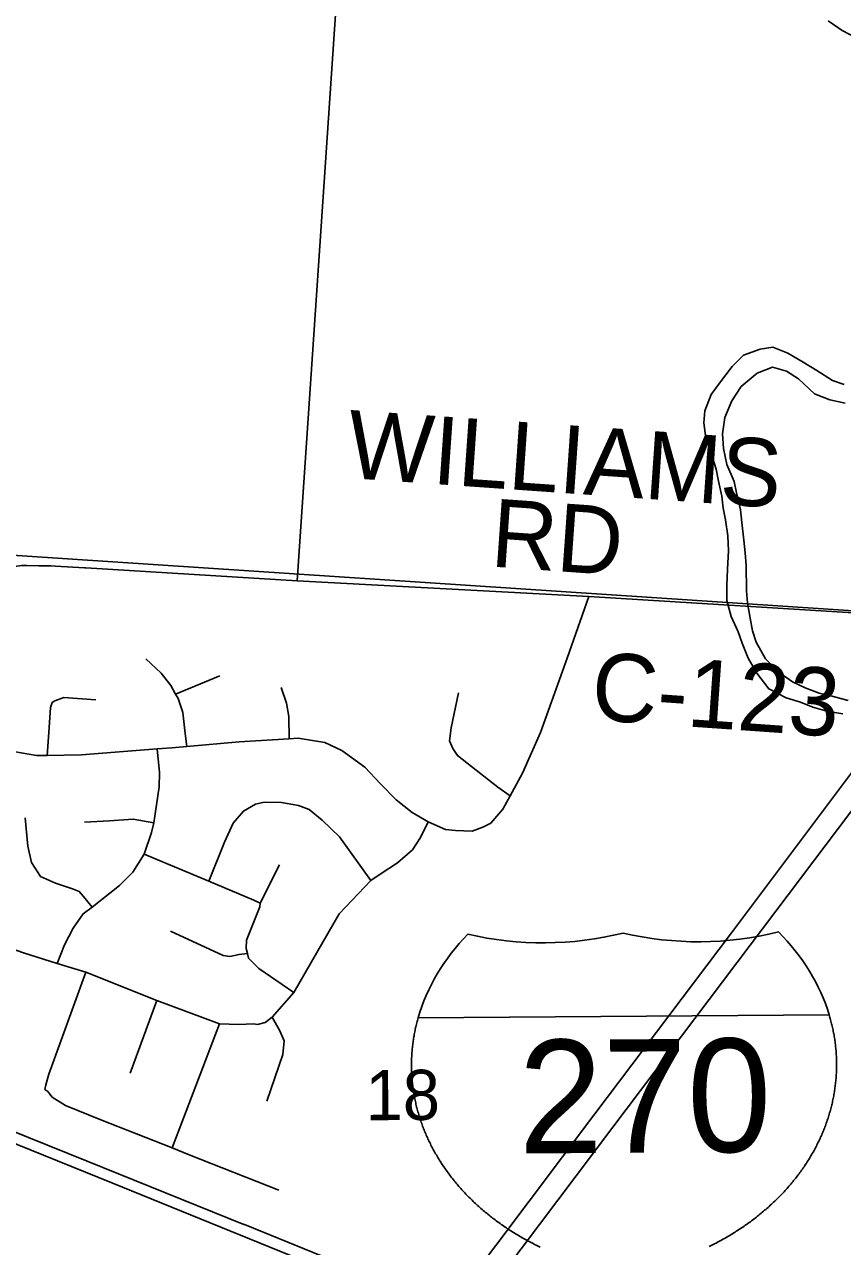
# Model space of a CAD drawing. Extents: x 114843 to 284848, y 317643 to 566895.
# Drawn here: x 226730 to 230339, y 357447 to 362835 of the extents above; entities that cross this region are included whole.
import ezdxf

# ---------------------------------------------------------------- set-up
doc = ezdxf.new("R2010")
doc.units = 0
for name, color, linetype in [('GM_X_City_Street', 7, 'Continuous'), ('GM_X_Corporation', 7, 'Continuous'), ('GM_X_County_Road', 7, 'Continuous'), ('GM_X_County_Road_Text', 7, 'Continuous'), ('GM_X_Interstate_Location', 7, 'Continuous'), ('GM_X_Interstate_Route', 7, 'Continuous'), ('GM_X_Interstate_Shield', 7, 'Continuous'), ('GM_X_Major_River', 7, 'Continuous'), ('GM_X_Rail_Line', 7, 'Continuous'), ('GM_X_Section', 7, 'Continuous'), ('GM_X_Section_Text', 7, 'Continuous')]:
    doc.layers.add(name, color=color, linetype=linetype)

msp = doc.modelspace()

# ---------------------------------------------------------------- linework, layer by layer
at = {"layer": 'GM_X_City_Street'}
for p, q in [((227397.2, 359883.1), (227591.8, 359963.5)), ((227771, 358960.4), (227855.4, 359129.8)), ((227197.4, 358212.2), (227314.9, 358531.9)), ((227381.7, 357881.9), (227591.3, 358429.3))]:
    msp.add_line(p, q, dxfattribs=at)
for points in [[(227933.8, 360381.4), (228121, 363139.6), (228161.5, 363736.4), (228301.6, 365800.6)], [(228706.1, 359279.1), (228752.1, 359295.7), (228788, 359314.1), (228841.5, 359374.8), (228873.4, 359433.6), (228928, 359534.2), (229006.3, 359713.6), (229125.1, 360041.8), (229219.9, 360312.5)], [(227446.6, 359652), (227440.1, 359709.2), (227429.1, 359801.4), (227408.4, 359863.3), (227397.2, 359883.1), (227375.7, 359921.2), (227333, 359974.9), (227266.1, 360038.4)], [(227897.7, 359685.8), (227896.5, 359784.2), (227885.9, 359842.3), (227863.1, 359912.2)], [(228873.4, 359433.6), (228818.4, 359472.9), (228640.4, 359611.4), (228620, 359643.4), (228605.6, 359677.3), (228613.1, 359733.5), (228645.5, 359888.3)], [(226831.4, 359612.6), (226838.4, 359712.9), (226845.2, 359823.3), (226853, 359845.5), (226865, 359853.6), (226904.9, 359868.1), (227045.4, 359857.5)], [(226494.8, 359647.1), (226682.8, 359629.1), (226783.3, 359612.1), (226831.4, 359612.6), (226981.8, 359614.2), (227316.2, 359641.2), (227380.6, 359646.4), (227446.6, 359652), (227677.2, 359671.6), (227897.7, 359685.8), (227937.7, 359688.3), (228056.2, 359669.5), (228130.8, 359634.2), (228231.8, 359561), (228300.8, 359487.5), (228369.8, 359416), (228440.5, 359360.6), (228511.2, 359319.2), (228587.7, 359285.9), (228631.4, 359281.6), (228706.1, 359279.1)], [(226874.4, 358695.5), (226906.5, 358776.9), (226945.9, 358851.5), (226989.3, 358914.1), (227028.6, 358944), (227150.4, 359038.2), (227208, 359097), (227258.3, 359176.7), (227290.3, 359272.4), (227300.7, 359314.9), (227324.3, 359473.3), (227325.6, 359537.5), (227316.2, 359641.2)], [(227543.7, 359057.4), (227613.7, 359229.6), (227650.9, 359314.2), (227696.5, 359366.9), (227750.3, 359397.5), (227788.3, 359406), (227864.5, 359404.7), (227938.9, 359391.5), (227987.1, 359373.9), (228043.8, 359326.4), (228120.8, 359253), (228258.2, 359060.4)], [(226734.1, 359336.8), (226745.4, 359212.5), (226762.3, 359140.4), (226801, 359078.7), (226867.5, 359049.3), (226942, 359024), (226972.2, 359012.3), (226990.5, 358990.4), (227028.6, 358944)], [(226995, 359317.4), (227105.3, 359324.6), (227209.5, 359331.7), (227300.7, 359314.9)], [(227740.5, 358428.5), (227758.6, 358426.7), (227792.6, 358435.1), (227823.3, 358458.3), (227918.6, 358566.6), (227996.3, 358702), (228118.4, 358913.9), (228258.2, 359060.4), (228299, 359088.3), (228376.7, 359139.3), (228442.3, 359196.2), (228477.8, 359250.7), (228511.2, 359319.2)], [(227258.3, 359176.7), (227543.7, 359057.4), (227742.8, 358974.2), (227771, 358960.4), (227769.1, 358944.4), (227757.4, 358916.2), (227710.5, 358797.3), (227708.9, 358761.2), (227714.3, 358739.5), (227719.4, 358719.2), (227764, 358673.5), (227918.6, 358566.6)], [(226445.9, 358961), (226440, 358892.4), (226479.4, 358846.8), (226545.2, 358805.2), (226726.7, 358741.7), (226874.4, 358695.5), (227001, 358656.5), (227314.9, 358531.9), (227591.3, 358429.3), (227676.4, 358425.9), (227740.5, 358428.5)], [(227375.2, 358838), (227607, 358730), (227637.1, 358726.4), (227677.1, 358734.8), (227714.3, 358739.5)], [(226833.2, 358130.2), (226821.1, 358140.1), (226824.9, 358160.2), (226838.4, 358206.5), (227001, 358656.5)], [(227800.3, 358088.2), (227870.3, 358293.5), (227875.7, 358353.7), (227857.2, 358397.7), (227823.3, 358458.3)], [(226833.2, 358130.2), (226853.5, 358106.4), (226912.1, 358068.9), (227067.2, 358006.3), (227381.7, 357881.9), (227457.4, 357851.9), (227852.6, 357695.6)]]:
    msp.add_lwpolyline(points, dxfattribs=at)
at = {"layer": 'GM_X_Corporation'}
for points in [[(226457, 357993.5), (227116.4, 357728.5), (228030, 357355.9)], [(228030, 357355.9), (227116.4, 357728.5), (226457, 357993.5)]]:
    msp.add_lwpolyline(points, dxfattribs=at)
at = {"layer": 'GM_X_County_Road'}
msp.add_line((226740.4, 360449.6), (226793.3, 360448.6), dxfattribs=at)
for points in [[(226535.4, 360424.9), (226609, 360434.5), (226719.2, 360450), (226729.8, 360449.8), (226740.4, 360449.6)], [(226793.3, 360448.6), (226835.6, 360447.8), (226846.2, 360447.6)], [(226846.2, 360447.6), (226867.4, 360447.2), (226995.5, 360439.3), (227000.6, 360439)], [(227000.6, 360439), (227933.8, 360381.4), (229219.9, 360312.5), (230887.3, 360209.8), (231001.8, 360202.8), (231164.6, 360190.2)]]:
    msp.add_lwpolyline(points, dxfattribs=at)
at = {"layer": 'GM_X_Interstate_Route'}
for points in [[(233977.9, 364165.1), (233833.4, 363967.2), (233670.4, 363751.9), (233334.8, 363296), (232989.6, 362831.4), (231649.6, 361056.7), (231101.3, 360331.2), (231001.8, 360202.8), (230656.2, 359735), (229932.3, 358775.4), (229325.5, 357974.2), (228759.9, 357223.1), (228037.2, 356261.2), (227912.2, 356094.7), (227761.8, 355909.5), (227607.9, 355734.7), (227425.1, 355542.2), (227282.5, 355404.5), (227144.4, 355280.8), (227014.3, 355169.8), (226809.3, 355007.3), (226616.9, 354875.1), (226361, 354706.5), (226090, 354547)], [(230761.6, 360043.6), (230573.2, 359794.2), (229849.4, 358829.8), (229247.1, 358032.4), (228667, 357261.7), (228466.6, 356994.2)]]:
    msp.add_lwpolyline(points, dxfattribs=at)
at = {"layer": 'GM_X_Interstate_Shield'}
msp.add_line((230280.4, 358468.8), (228467.4, 358455.7), dxfattribs=at)
msp.add_line((230280.4, 358468.8), (228467.4, 358455.7), dxfattribs=at)
for points in [[(228467.4, 358455.7), (228465.8, 358450.1), (228464.3, 358444.5), (228462.8, 358438.9), (228461.3, 358433.3), (228459.9, 358427.7), (228458.6, 358422.1), (228457.3, 358416.5), (228456, 358410.8), (228454.8, 358405.2), (228453.6, 358399.5), (228452.4, 358393.8), (228451.3, 358388.2), (228450.2, 358382.5), (228449.2, 358376.8), (228448.2, 358371.1), (228447.3, 358365.4), (228446.4, 358359.6), (228445.6, 358353.9), (228444.8, 358348.2), (228444, 358342.4), (228443.3, 358336.7), (228442.6, 358331), (228442, 358325.2), (228441.4, 358319.4), (228440.9, 358313.7), (228440.4, 358307.9), (228439.9, 358302.1), (228439.5, 358296.3), (228439.2, 358290.5), (228438.9, 358284.7), (228438.6, 358278.9), (228438.4, 358273.1), (228438.2, 358267.3), (228438, 358261.5), (228437.9, 358255.7), (228437.9, 358249.9), (228437.9, 358244.1), (228437.9, 358238.3), (228438, 358232.4), (228438.1, 358226.6), (228438.3, 358220.8), (228438.5, 358215), (228438.8, 358209.1), (228439.1, 358203.3), (228439.5, 358197.5), (228439.9, 358191.7), (228440.3, 358185.8), (228440.8, 358180), (228441.4, 358174.2), (228442, 358168.3), (228442.6, 358162.5), (228443.3, 358156.7), (228444, 358150.9), (228444.8, 358145), (228445.6, 358139.2), (228446.5, 358133.4), (228447.4, 358127.6), (228448.3, 358121.8), (228449.3, 358116), (228450.4, 358110.1), (228451.5, 358104.3), (228452.6, 358098.5), (228453.8, 358092.7), (228455, 358087), (228456.3, 358081.2), (228457.6, 358075.4), (228459, 358069.6), (228460.4, 358063.8), (228461.8, 358058.1), (228463.3, 358052.3), (228464.9, 358046.5), (228466.5, 358040.8), (228468.1, 358035.1), (228469.8, 358029.3), (228471.5, 358023.6), (228473.3, 358017.9), (228475.1, 358012.2), (228477, 358006.5), (228478.9, 358000.8), (228480.9, 357995.1), (228482.9, 357989.4), (228484.9, 357983.7), (228487, 357978.1), (228489.2, 357972.4), (228491.4, 357966.8), (228493.6, 357961.1), (228495.9, 357955.5), (228498.2, 357949.9), (228500.5, 357944.3), (228502.9, 357938.7), (228505.4, 357933.1), (228507.9, 357927.6), (228510.4, 357922), (228513, 357916.5), (228515.7, 357911), (228518.3, 357905.4), (228521, 357899.9), (228523.8, 357894.4), (228526.6, 357889), (228529.5, 357883.5), (228532.4, 357878.1), (228535.3, 357872.6), (228538.3, 357867.2), (228541.3, 357861.8), (228544.4, 357856.4), (228547.5, 357851), (228550.6, 357845.7), (228553.8, 357840.3), (228557.1, 357835), (228560.3, 357829.7), (228563.7, 357824.4), (228567, 357819.1), (228570.4, 357813.8), (228573.9, 357808.6), (228577.4, 357803.3), (228580.9, 357798.1), (228584.5, 357792.9), (228588.1, 357787.8), (228591.8, 357782.6), (228595.4, 357777.5), (228599.2, 357772.3), (228603, 357767.2), (228606.8, 357762.2), (228610.6, 357757.1), (228614.5, 357752.1), (228618.5, 357747), (228622.5, 357742), (228626.5, 357737), (228630.5, 357732.1), (228634.6, 357727.1), (228638.8, 357722.2), (228642.9, 357717.3), (228647.2, 357712.4), (228651.4, 357707.6), (228655.7, 357702.7), (228660, 357697.9), (228664.4, 357693.1), (228668.8, 357688.4), (228673.3, 357683.6), (228677.7, 357678.9), (228682.2, 357674.2), (228686.8, 357669.5), (228691.4, 357664.9), (228696, 357660.3), (228700.7, 357655.7), (228705.4, 357651.1), (228710.1, 357646.5), (228714.9, 357642), (228719.7, 357637.5), (228724.5, 357633), (228729.4, 357628.5), (228734.3, 357624.1), (228739.3, 357619.7), (228744.2, 357615.3), (228749.3, 357611), (228754.3, 357606.6), (228759.4, 357602.3), (228764.5, 357598.1), (228769.7, 357593.8), (228774.8, 357589.6), (228780, 357585.4), (228785.3, 357581.2), (228790.6, 357577.1), (228795.9, 357573), (228801.2, 357568.9), (228806.6, 357564.9), (228812, 357560.8), (228817.4, 357556.8), (228822.9, 357552.9), (228828.4, 357548.9), (228833.9, 357545), (228839.4, 357541.1), (228845, 357537.3), (228850.6, 357533.4), (228856.3, 357529.6), (228862, 357525.9), (228867.6, 357522.1), (228873.4, 357518.4), (228879.1, 357514.7), (228884.9, 357511.1), (228890.7, 357507.5), (228896.5, 357503.9), (228902.4, 357500.3), (228908.3, 357496.8), (228914.2, 357493.3), (228920.2, 357489.8), (228926.1, 357486.4), (228932.1, 357483), (228938.1, 357479.6), (228944.2, 357476.3), (228950.2, 357473), (228956.3, 357469.7), (228962.4, 357466.4), (228968.6, 357463.2), (228974.7, 357460), (228980.9, 357456.9), (228987.1, 357453.8), (228993.3, 357450.7), (228999.6, 357447.6), (229005.8, 357444.6)], [(229750.4, 357447), (229756.6, 357450), (229762.9, 357453.2), (229769.1, 357456.3), (229775.2, 357459.5), (229781.4, 357462.7), (229787.5, 357465.9), (229793.6, 357469.2), (229799.7, 357472.5), (229805.8, 357475.8), (229811.8, 357479.2), (229817.9, 357482.6), (229823.8, 357486), (229829.8, 357489.5), (229835.7, 357493), (229841.7, 357496.5), (229847.6, 357500), (229853.4, 357503.6), (229859.3, 357507.2), (229865.1, 357510.9), (229870.8, 357514.5), (229876.6, 357518.3), (229882.3, 357522), (229888, 357525.7), (229893.7, 357529.5), (229899.3, 357533.4), (229905, 357537.2), (229910.5, 357541.1), (229916.1, 357545), (229921.6, 357548.9), (229927.1, 357552.9), (229932.6, 357556.9), (229938, 357560.9), (229943.4, 357565), (229948.8, 357569), (229954.1, 357573.1), (229959.4, 357577.3), (229964.7, 357581.4), (229970, 357585.6), (229975.2, 357589.8), (229980.4, 357594.1), (229985.5, 357598.4), (229990.6, 357602.6), (229995.7, 357607), (230000.8, 357611.3), (230005.8, 357615.7), (230010.8, 357620.1), (230015.7, 357624.5), (230020.6, 357629), (230025.5, 357633.4), (230030.4, 357637.9), (230035.2, 357642.5), (230040, 357647), (230044.7, 357651.6), (230049.4, 357656.2), (230054.1, 357660.8), (230058.7, 357665.5), (230063.3, 357670.1), (230067.9, 357674.8), (230072.4, 357679.5), (230076.9, 357684.3), (230081.3, 357689.1), (230085.7, 357693.8), (230090.1, 357698.6), (230094.4, 357703.5), (230098.7, 357708.3), (230103, 357713.2), (230107.2, 357718.1), (230111.4, 357723), (230115.5, 357728), (230119.7, 357732.9), (230123.7, 357737.9), (230127.7, 357742.9), (230131.7, 357747.9), (230135.7, 357753), (230139.6, 357758), (230143.5, 357763.1), (230147.3, 357768.2), (230151.1, 357773.3), (230154.8, 357778.5), (230158.5, 357783.6), (230162.2, 357788.8), (230165.8, 357794), (230169.4, 357799.2), (230172.9, 357804.4), (230176.4, 357809.7), (230179.9, 357814.9), (230183.3, 357820.2), (230186.7, 357825.5), (230190, 357830.8), (230193.3, 357836.1), (230196.5, 357841.5), (230199.7, 357846.9), (230202.9, 357852.2), (230206, 357857.6), (230209.1, 357863), (230212.1, 357868.4), (230215.1, 357873.9), (230218, 357879.3), (230220.9, 357884.8), (230223.8, 357890.3), (230226.6, 357895.8), (230229.4, 357901.3), (230232.1, 357906.8), (230234.8, 357912.3), (230237.4, 357917.9), (230240, 357923.4), (230242.6, 357929), (230245.1, 357934.6), (230247.5, 357940.2), (230250, 357945.8), (230252.3, 357951.4), (230254.7, 357957), (230256.9, 357962.6), (230259.2, 357968.3), (230261.4, 357973.9), (230263.5, 357979.6), (230265.6, 357985.3), (230267.7, 357990.9), (230269.7, 357996.6), (230271.7, 358002.3), (230273.6, 358008), (230275.5, 358013.7), (230277.3, 358019.5), (230279.1, 358025.2), (230280.8, 358030.9), (230282.5, 358036.7), (230284.2, 358042.4), (230285.8, 358048.2), (230287.3, 358054), (230288.8, 358059.7), (230290.3, 358065.5), (230291.7, 358071.3), (230293.1, 358077.1), (230294.4, 358082.9), (230295.7, 358088.7), (230296.9, 358094.5), (230298.1, 358100.3), (230299.3, 358106.1), (230300.4, 358111.9), (230301.4, 358117.7), (230302.4, 358123.5), (230303.4, 358129.3), (230304.3, 358135.2), (230305.2, 358141), (230306, 358146.8), (230306.8, 358152.7), (230307.5, 358158.5), (230308.2, 358164.3), (230308.8, 358170.2), (230309.4, 358176), (230310, 358181.8), (230310.5, 358187.7), (230310.9, 358193.5), (230311.4, 358199.3), (230311.7, 358205.2), (230312, 358211), (230312.3, 358216.8), (230312.6, 358222.7), (230312.7, 358228.5), (230312.9, 358234.3), (230313, 358240.2), (230313, 358246), (230313, 358251.8), (230313, 358257.6), (230312.9, 358263.4), (230312.8, 358269.3), (230312.6, 358275.1), (230312.4, 358280.9), (230312.1, 358286.7), (230311.8, 358292.5), (230311.4, 358298.3), (230311, 358304.1), (230310.6, 358309.8), (230310.1, 358315.6), (230309.6, 358321.4), (230309, 358327.2), (230308.4, 358332.9), (230307.7, 358338.7), (230307, 358344.4), (230306.2, 358350.2), (230305.4, 358355.9), (230304.6, 358361.6), (230303.7, 358367.3), (230302.8, 358373.1), (230301.8, 358378.8), (230300.8, 358384.5), (230299.7, 358390.1), (230298.6, 358395.8), (230297.5, 358401.5), (230296.3, 358407.2), (230295.1, 358412.8), (230293.8, 358418.5), (230292.5, 358424.1), (230291.1, 358429.7), (230289.7, 358435.3), (230288.3, 358440.9), (230286.8, 358446.5), (230285.3, 358452.1), (230283.7, 358457.7), (230282.1, 358463.2), (230280.4, 358468.8)]]:
    msp.add_lwpolyline(points, dxfattribs=at)
for centre, start_param, end_param in [((229609.8, 358249.7), 2.472589, 2.911027), ((229022.3, 359723.6), 4.415841, 5.008936), ((229707.2, 359728.5), 4.415841, 5.008936), ((229141.1, 358246.3), 0.230566, 0.669003)]:
    msp.add_ellipse(centre, major_axis=(1171.9, 8.5), ratio=0.8, start_param=start_param, end_param=end_param, dxfattribs=at)
at = {"layer": 'GM_X_Major_River'}
for points in [[(230275.3, 362851.3), (230337.6, 362807.7), (230405.9, 362772.2)], [(230346.6, 361247.8), (230294.5, 361265.4), (230226.2, 361308.9), (230166, 361346.5), (230097.7, 361386), (230031.5, 361411.6), (229975.6, 361403.1), (229901.8, 361376.5), (229852.2, 361326.1), (229796.7, 361253.5), (229759.1, 361203.2), (229731.6, 361130.9), (229728, 361078.8), (229734.4, 361022.8), (229756.8, 360952.8), (229781.4, 360874.9), (229791.7, 360820.9), (229806.2, 360755), (229812.6, 360703), (229822.9, 360651), (229833.4, 360581), (229835.9, 360514.9), (229832.5, 360432.8), (229829, 360360.7), (229829.4, 360294.6), (229847.9, 360224.6), (229878.4, 360156.8), (229896.7, 360106.9), (229923.2, 360041), (229961.7, 359975.2), (230014.1, 359905.5), (230090.4, 359866.1), (230154.5, 359846.5), (230208.6, 359824.9), (230270.7, 359807.4), (230340.8, 359795.9)], [(230351.2, 361165.7), (230283.1, 361179.2), (230214.9, 361206.7), (230144.5, 361272.3), (230092.3, 361305.9), (230030.1, 361323.4), (229962.4, 361296.9), (229892.8, 361238.3), (229851.2, 361175.9), (229819.8, 361101.5), (229810.3, 361029.4), (229814.7, 360965.3), (229829.2, 360895.3), (229861.7, 360819.5), (229872.1, 360769.5), (229888.6, 360695.5), (229895, 360639.5), (229903.5, 360561.5), (229909.9, 360505.5), (229914.3, 360449.4), (229915.1, 360337.3), (229919.5, 360285.3), (229932, 360217.3), (229942.3, 360161.3), (229958.7, 360111.3), (229999.2, 360037.6), (230053.6, 359981.9), (230117.9, 359936.4), (230174, 359910.8), (230236.2, 359887.2), (230288.2, 359875.6), (230364.4, 359854.2)]]:
    msp.add_lwpolyline(points, dxfattribs=at)
at = {"layer": 'GM_X_Rail_Line'}
for points in [[(222153.9, 359772.3), (222854.8, 359492.1), (223681.5, 359159.5), (224325, 358899.6), (224746.8, 358729.9), (225266.3, 358521.9), (226000.8, 358227.3), (226487.8, 358031.7), (227007.4, 357824.4), (227698.5, 357544.5)], [(227698.5, 357544.5), (227700.5, 357543.8), (228155.6, 357359.8), (228772.3, 357111.2), (229416.9, 356851.6), (229912.6, 356654.5), (230381.3, 356462.7), (230510.2, 356403.3), (230619.3, 356350.9), (230774.6, 356270.3), (230883, 356206.8), (231072.7, 356089.2), (231212.2, 355993.4), (231327.1, 355910.9), (231467.5, 355803.2), (231626.8, 355675.5), (231779.6, 355544.5), (231972.9, 355367.3), (232138.2, 355208.3), (232311.7, 355029.4), (232522.8, 354800.1), (233685.6, 353533.4)]]:
    msp.add_lwpolyline(points, dxfattribs=at)
at = {"layer": 'GM_X_Section'}
for points in [[(226072, 365959.8), (231071.6, 365597.7), (230676.4, 360230), (225740.9, 360556.3), (226048.9, 365601.7)], [(225740.9, 360556.3), (230676.4, 360230), (230365.9, 354819.8), (225412.3, 355207.7), (225715.7, 360242.2)]]:
    msp.add_lwpolyline(points, close=True, dxfattribs=at)

# ---------------------------------------------------------------- texts
at = {"layer": 'GM_X_County_Road_Text'}
for s, rotation, p in [('WILLIAMS', 356.0151, (228147.1, 360836)), ('RD', 355.9824, (228782.3, 360445.5)), ('C-123', 355.9934, (229225.4, 359770.2))]:
    msp.add_text(s, height=300.02, rotation=rotation, dxfattribs=at).set_placement(p)
at = {"layer": 'GM_X_Interstate_Location'}
for s, p in [('-', (229376.3, 358110.2)), ('.', (229376.3, 358110.2)), (',', (229376.3, 358110.2)), ('270', (229072.3, 357900.9))]:
    msp.add_text(s, height=1, rotation=0.414, dxfattribs=at).set_placement(p)
at = {"layer": 'GM_X_Interstate_Shield'}
msp.add_text('270', height=500.04, rotation=0.414, dxfattribs=at).set_placement((228911.4, 357857.3))
at = {"layer": 'GM_X_Section_Text'}
msp.add_text('18', height=221.02, rotation=0.414, dxfattribs=at).set_placement((228235.5, 358003.7))

doc.saveas('drawing.dxf')
